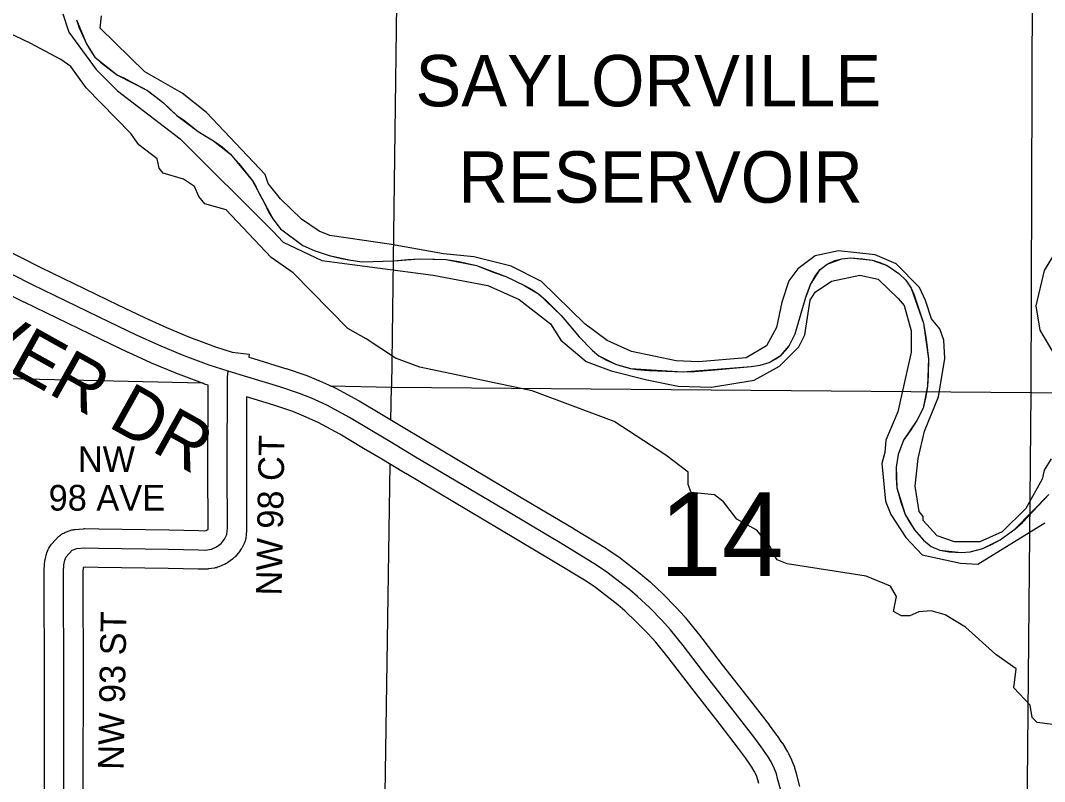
# Model space of a CAD drawing. Extents: x -1403959 to 81668, y -1400582 to 11018.
# Drawn here: x 6553.7 to 6708, y 9246.4 to 9361 of the extents above; entities that cross this region are included whole.
import ezdxf

# ---------------------------------------------------------------- set-up
doc = ezdxf.new("R2010")
doc.units = 0
for name, color, linetype in [('tdCiCoBndryTxt', 7, 'Continuous'), ('tdCiMapCityName', 7, 'Continuous'), ('tdCiMapFrame', 7, 'Continuous'), ('tdCiSectLine', 7, 'Continuous'), ('tdCoCityStreetMajor', 7, 'Continuous'), ('tdCoClipBndry', 7, 'Continuous'), ('tdCoPlotFrame', 7, 'Continuous'), ('tdCoSectLinePart', 7, 'Continuous'), ('tdCoSectNmbr', 7, 'Continuous'), ('tdCoSurfBitum', 7, 'Continuous'), ('tdCoTwpNameTxt', 7, 'Continuous')]:
    doc.layers.add(name, color=color, linetype=linetype)

msp = doc.modelspace()

# ---------------------------------------------------------------- linework, layer by layer
at = {"layer": 'tdCiCoBndryTxt'}
msp.add_lwpolyline([(6668.33, 9244.88), (6667.8, 9246.86), (6667.62, 9247.52), (6667.29, 9248.4), (6666.84, 9249.34), (6666.39, 9250.08), (6666.04, 9250.62), (6665.34, 9251.63), (6664.22, 9253.12), (6661.43, 9256.73), (6657.16, 9262.2), (6653.58, 9266.85), (6651.66, 9269.24), (6650.35, 9270.68), (6648.54, 9272.52), (6646.72, 9274.23), (6645.55, 9275.23), (6642.09, 9277.92), (6640.52, 9278.99), (6635.54, 9282.02), (6627.44, 9286.83), (6613.25, 9295.25), (6609.4, 9297.57), (6606.91, 9299.06), (6603.28, 9301.2), (6599.87, 9303.06), (6597.57, 9304.1), (6595.78, 9304.82), (6592.8, 9305.84), (6588, 9307.29), (6585, 9308.19), (6582.14, 9309.11), (6578.14, 9310.6), (6574.56, 9312.08), (6571.19, 9313.62), (6567.15, 9315.58), (6555.51, 9321.19), (6549.26, 9324.34)], dxfattribs=at)
at = {"layer": 'tdCiMapCityName'}
for points in [[(6584.12, 9282.42), (6584.47, 9282.88), (6584.83, 9283.57), (6584.9, 9284.57), (6584.87, 9293.4), (6584.9, 9307.29), (6585, 9308.19)], [(6560.98, 9280.66), (6561.09, 9280.78), (6561.52, 9281.21), (6562.21, 9281.47), (6563.38, 9281.56), (6565.48, 9281.54), (6576, 9281.37), (6580.53, 9281.28), (6581.58, 9281.25), (6582.49, 9281.4), (6583.28, 9281.73), (6583.97, 9282.23), (6584.12, 9282.42)], [(6560.25, 9255.47), (6560.24, 9262.4), (6560.19, 9276.67), (6560.21, 9277.96), (6560.26, 9279.04), (6560.38, 9279.7), (6560.59, 9280.23), (6560.98, 9280.66)]]:
    msp.add_lwpolyline(points, dxfattribs=at)
at = {"layer": 'tdCiMapFrame'}
msp.add_lwpolyline([(6560.16, 9144.16), (6560.29, 9144.98), (6560.31, 9146.17), (6560.33, 9153.61), (6560.27, 9160.13), (6560.25, 9166.77), (6560.27, 9170.39), (6560.31, 9175.46), (6560.25, 9180.35), (6560.29, 9186.75), (6560.27, 9195.61), (6560.25, 9199.21), (6560.23, 9205.13), (6560.25, 9213.44), (6560.13, 9224.77), (6560.13, 9235.07), (6560.23, 9248.61), (6560.23, 9253.77), (6560.25, 9255.47)], dxfattribs=at)
at = {"layer": 'tdCiSectLine'}
for points in [[(6550.61, 9326.91), (6556.79, 9323.79), (6568.41, 9318.2), (6568.41, 9318.19), (6572.43, 9316.25), (6575.72, 9314.74), (6579.2, 9313.3), (6583.1, 9311.86), (6585.6, 9311.05), (6588.19, 9310.77), (6588.13, 9310.28), (6588.83, 9310.07), (6588.84, 9310.07), (6593.64, 9308.61), (6593.74, 9308.58), (6593.74, 9308.58), (6596.72, 9307.56), (6596.86, 9307.51), (6598.64, 9306.8), (6598.68, 9306.78), (6598.76, 9306.75), (6601.06, 9305.71), (6601.15, 9305.67), (6601.26, 9305.61), (6604.67, 9303.75), (6604.73, 9303.71), (6604.76, 9303.7), (6608.39, 9301.55), (6608.39, 9301.55), (6610.88, 9300.07), (6610.89, 9300.06), (6614.74, 9297.74), (6628.92, 9289.32), (6628.92, 9289.32), (6637.02, 9284.52), (6637.05, 9284.5), (6642.02, 9281.47), (6642.13, 9281.4), (6642.14, 9281.39), (6643.72, 9280.33), (6643.86, 9280.23), (6643.87, 9280.21), (6647.34, 9277.52), (6647.44, 9277.43), (6648.61, 9276.44), (6648.63, 9276.41), (6648.7, 9276.35), (6650.53, 9274.64), (6650.6, 9274.58), (6650.62, 9274.55), (6652.42, 9272.71), (6652.49, 9272.64), (6653.81, 9271.19), (6653.85, 9271.15), (6653.93, 9271.05), (6655.84, 9268.67), (6655.88, 9268.63), (6659.46, 9263.98), (6663.72, 9258.52), (6663.72, 9258.51), (6666.52, 9254.9), (6666.52, 9254.89), (6666.54, 9254.87), (6667.66, 9253.38), (6667.73, 9253.28), (6668.42, 9252.27), (6668.45, 9252.24), (6668.48, 9252.19), (6668.83, 9251.65), (6668.86, 9251.6), (6669.31, 9250.86), (6669.36, 9250.79), (6669.45, 9250.62), (6669.46, 9250.59), (6669.91, 9249.66), (6669.97, 9249.51), (6670.01, 9249.41), (6670.34, 9248.53), (6670.36, 9248.46), (6670.41, 9248.3), (6670.6, 9247.63), (6670.6, 9247.61), (6670.61, 9247.6), (6671.13, 9245.62)], [(6557.23, 9235.09), (6557.32, 9248.62), (6557.32, 9253.77), (6557.32, 9253.81), (6557.35, 9255.49), (6557.34, 9262.4), (6557.28, 9276.66), (6557.28, 9276.67), (6557.28, 9276.73), (6557.31, 9278.02), (6557.31, 9278.09), (6557.36, 9279.16), (6557.36, 9279.22), (6557.38, 9279.41), (6557.4, 9279.55), (6557.52, 9280.21), (6557.53, 9280.27), (6557.57, 9280.45), (6557.63, 9280.64), (6557.69, 9280.8), (6557.9, 9281.33), (6557.91, 9281.34), (6557.99, 9281.51), (6558.08, 9281.68), (6558.18, 9281.84), (6558.29, 9281.99), (6558.41, 9282.14), (6558.45, 9282.18), (6558.95, 9282.73), (6559.04, 9282.83), (6559.47, 9283.26), (6559.61, 9283.39), (6559.75, 9283.51), (6559.91, 9283.62), (6560.07, 9283.72), (6560.24, 9283.81), (6560.41, 9283.89), (6560.49, 9283.92), (6561.18, 9284.18), (6561.28, 9284.22), (6561.46, 9284.27), (6561.65, 9284.31), (6561.83, 9284.35), (6561.98, 9284.36), (6563.15, 9284.46), (6563.19, 9284.46), (6563.38, 9284.47), (6563.41, 9284.47), (6565.51, 9284.44), (6565.53, 9284.44), (6576.05, 9284.27), (6576.06, 9284.27), (6580.59, 9284.18), (6580.6, 9284.18), (6581.39, 9284.16), (6581.68, 9284.21), (6581.84, 9284.27), (6581.93, 9284.34), (6581.98, 9284.4), (6582, 9284.67), (6581.97, 9293.39), (6581.97, 9293.4), (6581.97, 9293.4), (6582, 9306.06), (6581.38, 9306.25), (6581.4, 9306.31), (6581.25, 9306.35), (6581.21, 9306.37), (6581.13, 9306.39), (6577.13, 9307.88), (6577.03, 9307.92), (6573.45, 9309.4), (6573.45, 9309.4), (6573.35, 9309.44), (6569.98, 9310.98), (6569.93, 9311.01), (6565.88, 9312.97), (6554.25, 9318.58), (6554.22, 9318.59), (6554.2, 9318.6), (6547.96, 9321.75)], [(6665, 9246.1), (6664.85, 9246.63), (6664.62, 9247.27), (6664.29, 9247.95), (6663.93, 9248.53), (6663.62, 9249.01), (6662.99, 9249.93), (6661.91, 9251.36), (6659.14, 9254.95), (6654.88, 9260.42), (6654.87, 9260.43), (6651.3, 9265.06), (6649.46, 9267.35), (6648.24, 9268.69), (6646.51, 9270.45), (6644.79, 9272.07), (6643.72, 9272.98), (6640.38, 9275.58), (6638.95, 9276.55), (6634.04, 9279.53), (6625.96, 9284.33), (6611.77, 9292.75), (6611.76, 9292.76), (6607.9, 9295.09), (6605.43, 9296.56), (6601.85, 9298.68), (6598.58, 9300.46), (6596.43, 9301.43), (6594.77, 9302.1), (6591.91, 9303.07), (6587.8, 9304.32), (6587.78, 9293.4), (6587.8, 9284.58), (6587.8, 9284.57), (6587.79, 9284.38), (6587.79, 9284.36), (6587.72, 9283.36), (6587.7, 9283.19), (6587.67, 9283), (6587.63, 9282.82), (6587.57, 9282.63), (6587.51, 9282.46), (6587.43, 9282.28), (6587.4, 9282.23), (6587.05, 9281.54), (6586.98, 9281.42), (6586.88, 9281.26), (6586.77, 9281.11), (6586.76, 9281.09), (6586.26, 9280.45), (6586.15, 9280.32), (6586.02, 9280.18), (6585.88, 9280.05), (6585.73, 9279.93), (6585.67, 9279.88), (6584.98, 9279.38), (6584.89, 9279.32), (6584.73, 9279.22), (6584.56, 9279.13), (6584.41, 9279.06), (6583.62, 9278.73), (6583.6, 9278.72), (6583.42, 9278.65), (6583.24, 9278.59), (6583.05, 9278.55), (6582.94, 9278.53), (6582.03, 9278.39), (6581.96, 9278.38), (6581.77, 9278.36), (6581.58, 9278.35), (6581.52, 9278.35), (6580.47, 9278.38), (6575.95, 9278.47), (6565.44, 9278.64), (6563.48, 9278.66), (6563.14, 9278.63), (6563.11, 9277.87), (6563.09, 9276.65), (6563.14, 9262.41), (6563.14, 9262.41), (6563.16, 9255.48), (6563.16, 9255.47), (6563.16, 9255.42), (6563.13, 9253.74), (6563.13, 9248.61), (6563.13, 9248.59), (6563.03, 9235.06)]]:
    msp.add_lwpolyline(points, dxfattribs=at)
at = {"layer": 'tdCoCityStreetMajor'}
for points in [[(6610.87, 9402.01), (6609.63, 9305.79)], [(6706.27, 9397.03), (6705.98, 9304.95)], [(6511.17, 9307.57), (6539.54, 9307.36), (6540.98, 9307.31), (6581.12, 9306.42)], [(6600.33, 9305.99), (6609.63, 9305.79)], [(6609.55, 9300.83), (6609.63, 9305.79)], [(6609.63, 9305.79), (6705.98, 9304.95)], [(6705.98, 9304.95), (6705.04, 9208.73), (6705.04, 9208.02)], [(6705.98, 9304.95), (6802.74, 9304.91)], [(6608.11, 9208.13), (6609.45, 9294.13)]]:
    msp.add_lwpolyline(points, dxfattribs=at)
at = {"layer": 'tdCoClipBndry'}
msp.add_lwpolyline([(6562.16, 9361.11), (6563.66, 9357.49), (6564.93, 9355.46), (6568.35, 9352.78), (6572.87, 9350.46), (6575.27, 9348.6), (6577.27, 9346.7), (6580.51, 9344.28), (6582.81, 9342.9), (6585.36, 9340.89), (6588.66, 9336.85), (6590.46, 9333.6), (6591.75, 9331.12), (6592.88, 9329.6), (6596.27, 9327.13), (6597.99, 9326.35), (6600.22, 9325.6), (6603.51, 9324.88), (6605.23, 9324.65), (6610, 9324.81), (6613.78, 9325.12), (6617.84, 9324.98), (6622.42, 9324.08), (6626.84, 9322.44), (6629.69, 9321.1), (6631.77, 9319.84), (6635.2, 9316.59), (6637.89, 9313.35), (6639.93, 9311.28), (6640.88, 9310.47), (6643.37, 9309.25), (6645.63, 9308.57), (6653.51, 9308.09), (6663.81, 9308.91), (6665.17, 9309.08), (6666.53, 9309.51), (6668.33, 9310.57), (6669.55, 9311.99), (6670.47, 9313.82), (6672.08, 9319.35), (6672.75, 9321.25), (6674.23, 9323.52), (6675.26, 9324.32), (6677.5, 9325.11), (6678.86, 9325.25), (6682.05, 9324.9), (6684.31, 9324.08), (6686.1, 9322.9), (6687.12, 9321.87), (6687.92, 9320.69), (6689.8, 9315.43), (6690.53, 9310.04), (6690.4, 9305.93), (6689.72, 9302.63), (6688.79, 9300.77), (6686.8, 9297.81), (6685.98, 9295.65), (6685.68, 9293.74), (6685.77, 9290.59), (6687.03, 9286.62), (6688.44, 9284.3), (6689.79, 9282.75), (6690.96, 9281.79), (6692.27, 9281.23), (6695.46, 9280.85), (6696.85, 9280.98), (6698.72, 9281.49), (6701.33, 9282.76), (6703.58, 9284.39), (6708.7, 9289.61)], dxfattribs=at)
at = {"layer": 'tdCoSurfBitum'}
for points in [[(6560.11, 9362.01), (6561.02, 9359.26), (6565.13, 9353.6), (6568.33, 9350.39), (6577.78, 9343.19), (6591.72, 9329.27), (6593.32, 9327.59), (6599.11, 9324.83), (6615.91, 9322.65), (6624.15, 9321.11), (6628.88, 9318.96), (6633.6, 9315.29), (6635.13, 9312.84), (6638.94, 9309.63), (6642.75, 9308.24), (6648.09, 9306.86), (6652.83, 9305.93), (6657.86, 9305.77), (6664.28, 9306.82), (6668.1, 9308.95), (6671.01, 9311.84), (6671.93, 9313.67), (6672.7, 9318.86), (6673.47, 9320.08), (6675.92, 9321.75), (6680.19, 9322.66), (6682.94, 9322.04), (6685.99, 9319.14), (6686.9, 9318.07), (6687.96, 9314.25), (6687.96, 9311.04), (6685.95, 9302.04), (6684.11, 9297.77), (6683.96, 9295.94), (6683.49, 9294.26), (6684.09, 9288.61), (6684.85, 9286.62), (6687.14, 9283.11), (6689.57, 9280.5), (6695.37, 9279.27), (6697.97, 9279.11), (6708.06, 9285.35)], [(6709.05, 9294.96), (6707.97, 9293.29), (6707.66, 9291.91), (6705.19, 9287.49), (6701.66, 9283.99), (6698.28, 9282.47), (6694.47, 9282.48), (6691.87, 9283.4), (6689.74, 9285.7), (6689.74, 9286.31), (6689.13, 9287.07), (6688.53, 9290.89), (6688.99, 9295.01), (6689.92, 9299.13), (6692.07, 9304.31), (6692.99, 9310.11), (6692.85, 9312.86), (6692.24, 9314.54), (6691.02, 9316.07), (6690.11, 9318.82), (6689.2, 9320.81), (6685.69, 9324.33), (6682.49, 9325.71), (6676.99, 9326.33), (6673.48, 9325.58), (6670.88, 9323.6), (6669.5, 9321.77), (6668.43, 9318.57), (6667.66, 9314.75), (6666.12, 9312.01), (6663.07, 9310.18), (6655.89, 9309.59), (6652.53, 9309.75), (6645.81, 9311.14), (6642.15, 9312.82), (6638.8, 9315.27), (6632.24, 9321.7), (6627.67, 9324), (6622.02, 9325.39), (6617.44, 9325.86), (6609.65, 9327.25), (6600.34, 9328.64), (6598.74, 9329.25), (6596.08, 9331.09), (6592.88, 9334.15), (6591.05, 9336.44), (6590.6, 9337.82), (6581.76, 9347.15), (6578.1, 9350.06), (6572.46, 9353.28), (6565.75, 9359.86), (6565.91, 9361.69)], [(6710.44, 9254.81), (6706.93, 9255.28), (6706.17, 9256.04), (6705.87, 9257.87), (6703.43, 9260.47), (6703.74, 9263.37), (6700.69, 9265.52), (6696.12, 9269.65), (6693.07, 9271.49), (6690.93, 9272.11), (6689.1, 9271.96), (6687.72, 9271.35), (6686.5, 9271.35), (6685.28, 9271.97), (6685.74, 9274.25), (6684.83, 9275.78), (6681.17, 9277.32), (6669.26, 9279.18), (6667.74, 9279.79), (6667.13, 9280.71), (6666.67, 9281.78), (6664.69, 9284.22), (6661.64, 9285.91), (6659.66, 9288.51), (6658.29, 9289.58), (6654.78, 9289.9), (6654.32, 9291.12), (6654.33, 9292.95), (6650.97, 9295.55), (6643.19, 9300.61), (6630.84, 9305.22), (6613.89, 9308.77), (6610.23, 9310.15), (6605.81, 9313.06), (6603.06, 9314.59), (6594.83, 9323.01), (6591.48, 9325.3), (6584.69, 9332.49), (6581.48, 9333.41), (6580.57, 9334.48), (6579.96, 9336.01), (6578.28, 9337.08), (6575.22, 9338.01), (6574.61, 9338.77), (6574.3, 9340.15), (6571.55, 9342.29), (6570.33, 9343.97), (6563.61, 9350.86), (6561.31, 9354.07), (6559.79, 9355.14), (6555.2, 9357.59), (6550.62, 9359.74)], [(6709.36, 9325.64), (6707.97, 9323.36), (6706.72, 9318.02), (6707.31, 9314.35), (6709.59, 9310.53)]]:
    msp.add_lwpolyline(points, dxfattribs=at)
at = {"layer": 'tdCoTwpNameTxt'}
for points in [[(6562.16, 9361.11), (6562.55, 9359.89), (6563.66, 9357.49), (6564.42, 9356.24), (6564.93, 9355.46), (6565.76, 9354.72), (6566.24, 9354.38), (6567.55, 9353.38), (6568.35, 9352.78), (6569.3, 9352.37), (6570.21, 9351.88), (6572.87, 9350.46), (6574.11, 9349.49), (6575.27, 9348.6), (6576.18, 9347.67), (6577.27, 9346.7), (6578.29, 9346.03), (6580.51, 9344.28), (6581.57, 9343.64), (6582.81, 9342.9), (6584.09, 9341.97), (6585.36, 9340.89), (6586.63, 9339.48), (6588.66, 9336.85), (6589.23, 9335.89), (6589.7, 9334.96), (6590.46, 9333.6), (6591.1, 9332.19), (6591.75, 9331.12), (6592.33, 9330.31), (6592.88, 9329.6), (6596.27, 9327.13), (6597.99, 9326.35), (6600.22, 9325.6), (6602.09, 9325.15), (6603.51, 9324.88), (6605.23, 9324.65), (6610, 9324.81), (6612.09, 9324.98), (6613.78, 9325.12), (6616.12, 9325.07), (6617.84, 9324.98), (6619.78, 9324.68), (6622.42, 9324.08), (6625.12, 9323.03), (6626.84, 9322.44), (6629.69, 9321.1), (6630.86, 9320.43), (6631.77, 9319.84), (6632.87, 9318.88), (6635.2, 9316.59), (6636.91, 9314.56), (6637.89, 9313.35), (6639.93, 9311.28), (6640.88, 9310.47), (6641.94, 9309.91), (6643.37, 9309.25), (6644.54, 9308.87), (6645.63, 9308.57), (6646.62, 9308.46), (6648.38, 9308.3)], [(6648.38, 9308.3), (6653.51, 9308.09), (6655.27, 9308.11), (6657.8, 9308.35), (6663.81, 9308.91), (6665.17, 9309.08), (6666.53, 9309.51), (6667.56, 9310.02), (6668.33, 9310.57), (6669.1, 9311.41), (6669.55, 9311.99), (6670.07, 9312.98), (6670.47, 9313.82), (6672.08, 9319.35), (6672.34, 9320.08), (6672.75, 9321.25), (6673.42, 9322.42), (6674.23, 9323.52), (6675.26, 9324.32), (6676.44, 9324.83), (6677.5, 9325.11), (6678.86, 9325.25), (6680.62, 9325.1), (6682.05, 9324.9), (6683.22, 9324.57), (6684.31, 9324.08), (6686.1, 9322.9), (6687.12, 9321.87), (6687.92, 9320.69), (6688.36, 9319.77), (6689.8, 9315.43), (6690.12, 9313.63), (6690.26, 9312.57), (6690.53, 9310.04), (6690.48, 9307.58), (6690.4, 9305.93), (6690.17, 9304.39), (6689.72, 9302.63), (6688.79, 9300.77), (6687.76, 9299.19), (6686.8, 9297.81), (6685.98, 9295.65), (6685.68, 9293.74), (6685.67, 9292.13), (6685.77, 9290.59), (6686.41, 9288.31), (6687.03, 9286.62), (6687.61, 9285.55), (6688.44, 9284.3), (6689.79, 9282.75), (6690.96, 9281.79), (6692.27, 9281.23), (6693.66, 9280.97), (6695.46, 9280.85), (6696.85, 9280.98), (6698.72, 9281.49), (6700.05, 9282.1), (6701.33, 9282.76), (6703.58, 9284.39), (6704.72, 9285.38), (6708.7, 9289.61)]]:
    msp.add_lwpolyline(points, dxfattribs=at)

# ---------------------------------------------------------------- texts
at = {"layer": 'tdCoPlotFrame'}
for s, height, p in [('SAYLORVILLE', 7.7382, (6613.24, 9348.07)), ('RESERVOIR', 7.738, (6619.7, 9333.56))]:
    msp.add_text(s, height=height, dxfattribs=at).set_placement(p)
at = {"layer": 'tdCoSectLinePart'}
msp.add_text('14', height=12.575, rotation=359.9913, dxfattribs=at).set_placement((6650.03, 9277.35))
at = {"layer": 'tdCoSectNmbr'}
for s, height, rotation, p in [('NW BEAVER DR', 7.7382, 330.824, (6509.99, 9331.59)), ('NW 98 CT', 3.869, 88.9343, (6593.07, 9274.37)), ('NW ', 3.869, 0.0484, (6562.37, 9292.99)), ('98 AVE', 3.869, 0.0484, (6557.96, 9287.18)), ('NW 93 ST', 3.869, 88.9343, (6569.25, 9248.11))]:
    msp.add_text(s, height=height, rotation=rotation, dxfattribs=at).set_placement(p)

doc.saveas('drawing.dxf')
